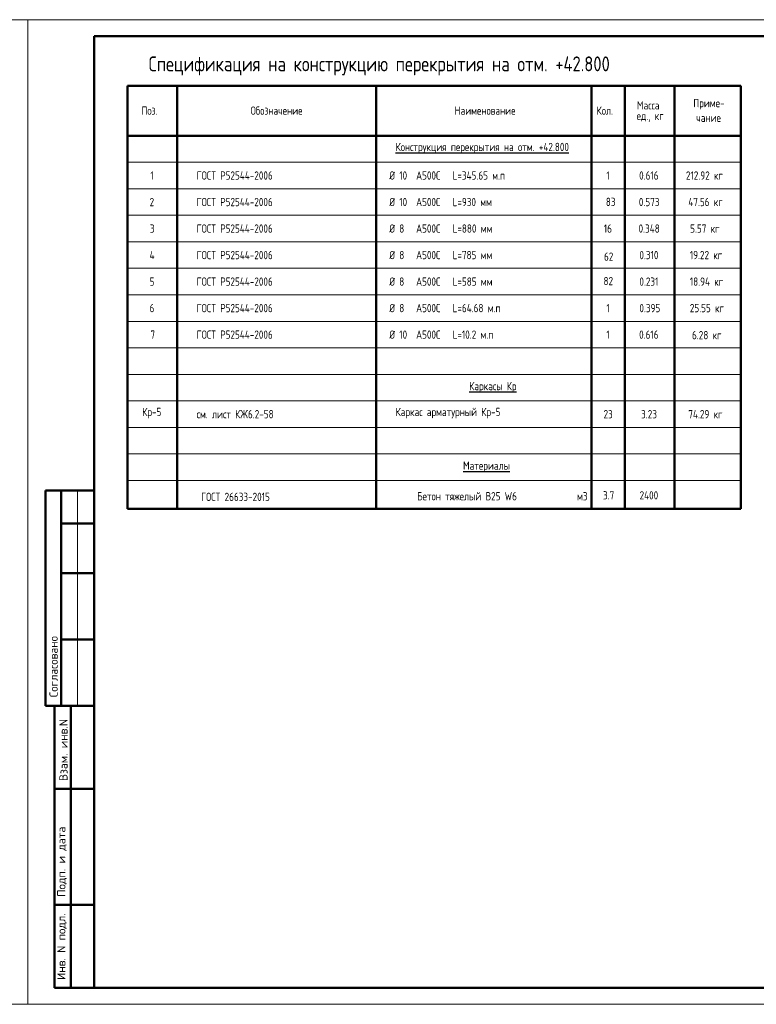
# Model space of a CAD drawing. Header units: millimetres. Extents: x 40580 to 1168286, y -220995 to 81020.
# Tile 410 of 419: x 1103422 to 1125633, y -128368 to -98668. Entities that reach past the tile are written whole.
import ezdxf

# ---------------------------------------------------------------- set-up
doc = ezdxf.new("R2010")
doc.units = ezdxf.units.MM
doc.layers.add('Standard', color=7, linetype='Continuous', lineweight=25)
doc.styles.add('GOST 2.304', font='isocpeur.ttf', dxfattribs={"width": 0.8})
doc.styles.add('GOST 2.304-81', font='txt')
doc.styles.add('ISOCPEUR', font='isocpeur.ttf')

msp = doc.modelspace()

# ---------------------------------------------------------------- linework, layer by layer
at = {"layer": 'Standard', "color": 7, "linetype": 'Continuous', "lineweight": 50, "transparency": 33554687}
for p, q in [((1106668.3, -100668.4), (1125168.3, -100668.4)), ((1106668.3, -113418.4), (1106668.3, -100668.4)), ((1108168.3, -100668.4), (1108168.3, -113418.4)), ((1114168.3, -100668.4), (1114168.3, -113418.4)), ((1120668.3, -100668.4), (1120668.3, -113418.4)), ((1121668.3, -100668.4), (1121668.3, -113418.4)), ((1123168.3, -100668.4), (1123168.3, -113418.4)), ((1125168.3, -100668.4), (1125168.3, -113418.4)), ((1106668.3, -102168.4), (1125168.3, -102168.4)), ((1105668.3, -112868.4), (1104195.1, -112868.4)), ((1104195.1, -112868.4), (1104195.1, -119368.4)), ((1104195.1, -112868.4), (1104195.1, -119368.4)), ((1104668.3, -112868.4), (1104668.3, -119368.4)), ((1106668.3, -113418.4), (1125168.3, -113418.4)), ((1105668.3, -113868.4), (1104668.3, -113868.4)), ((1105668.3, -115368.4), (1104668.3, -115368.4)), ((1105668.3, -117368.4), (1104668.3, -117368.4)), ((1104195.1, -119368.4), (1105668.3, -119368.4)), ((1104468.3, -127868.4), (1104468.3, -119368.4)), ((1104468.3, -127868.4), (1104468.3, -119368.4)), ((1104968.3, -127868.4), (1104968.3, -119368.4)), ((1104468.3, -121868.4), (1105668.3, -121868.4)), ((1104468.3, -125368.4), (1105668.3, -125368.4)), ((1105668.3, -127868.4), (1104468.3, -127868.4))]:
    msp.add_line(p, q, dxfattribs=at)
at = {"layer": 'Standard', "color": 7, "linetype": 'Continuous', "lineweight": 13, "transparency": 33554687}
for p, q in [((1106668.3, -102968.4), (1125168.3, -102968.4)), ((1106668.3, -102968.4), (1106668.3, -103768.4)), ((1125168.3, -102968.4), (1106668.3, -102968.4)), ((1108168.3, -102968.4), (1108168.3, -103768.4)), ((1114168.3, -102968.4), (1114168.3, -103768.4)), ((1120668.3, -102968.4), (1120668.3, -103768.4)), ((1121668.3, -102968.4), (1121668.3, -103768.4)), ((1123168.3, -102968.4), (1123168.3, -103768.4)), ((1125168.3, -102968.4), (1125168.3, -103768.4)), ((1106668.3, -103768.4), (1125168.3, -103768.4)), ((1125168.3, -103768.4), (1106668.3, -103768.4)), ((1106668.3, -103768.4), (1106668.3, -104568.4)), ((1108168.3, -103768.4), (1108168.3, -104568.4)), ((1114168.3, -103768.4), (1114168.3, -104568.4)), ((1120668.3, -103768.4), (1120668.3, -104568.4)), ((1121668.3, -103768.4), (1121668.3, -104568.4)), ((1123168.3, -103768.4), (1123168.3, -104568.4)), ((1125168.3, -103768.4), (1125168.3, -104568.4)), ((1106668.3, -104568.4), (1125168.3, -104568.4)), ((1125168.3, -104568.4), (1106668.3, -104568.4)), ((1106668.3, -104568.4), (1106668.3, -105368.4)), ((1108168.3, -104568.4), (1108168.3, -105368.4)), ((1114168.3, -104568.4), (1114168.3, -105368.4)), ((1120668.3, -104568.4), (1120668.3, -105368.4)), ((1121668.3, -104568.4), (1121668.3, -105368.4)), ((1123168.3, -104568.4), (1123168.3, -105368.4)), ((1125168.3, -104568.4), (1125168.3, -105368.4)), ((1106668.3, -105368.4), (1125168.3, -105368.4)), ((1125168.3, -105368.4), (1106668.3, -105368.4)), ((1106668.3, -105368.4), (1106668.3, -106168.4)), ((1108168.3, -105368.4), (1108168.3, -106168.4)), ((1114168.3, -105368.4), (1114168.3, -106168.4)), ((1120668.3, -105368.4), (1120668.3, -106168.4)), ((1121668.3, -105368.4), (1121668.3, -106168.4)), ((1123168.3, -105368.4), (1123168.3, -106168.4)), ((1125168.3, -105368.4), (1125168.3, -106168.4)), ((1106668.3, -106168.4), (1125168.3, -106168.4)), ((1125168.3, -106168.4), (1106668.3, -106168.4)), ((1106668.3, -106168.4), (1106668.3, -106968.4)), ((1108168.3, -106168.4), (1108168.3, -106968.4)), ((1114168.3, -106168.4), (1114168.3, -106968.4)), ((1120668.3, -106168.4), (1120668.3, -106968.4)), ((1121668.3, -106168.4), (1121668.3, -106968.4)), ((1123168.3, -106168.4), (1123168.3, -106968.4)), ((1125168.3, -106168.4), (1125168.3, -106968.4)), ((1106668.3, -106968.4), (1125168.3, -106968.4)), ((1125168.3, -106968.4), (1106668.3, -106968.4)), ((1106668.3, -107768.4), (1125168.3, -107768.4)), ((1125168.3, -107768.4), (1106668.3, -107768.4)), ((1106668.3, -108568.4), (1125168.3, -108568.4)), ((1125168.3, -108568.4), (1106668.3, -108568.4)), ((1106668.3, -109368.4), (1125168.3, -109368.4)), ((1106668.3, -110168.4), (1125168.3, -110168.4)), ((1106668.3, -110968.4), (1125168.3, -110968.4)), ((1106668.3, -111768.4), (1125168.3, -111768.4)), ((1106668.3, -112568.4), (1125168.3, -112568.4)), ((1105168.3, -112868.4), (1105168.3, -119368.4))]:
    msp.add_line(p, q, dxfattribs=at)
for points in [[(1082668.3, -128368.4), (1103668.3, -128368.4), (1103668.3, -98668.4), (1082668.3, -98668.4), (1082668.3, -128368.4)], [(1103668.3, -128368.4), (1145668.3, -128368.4), (1145668.3, -98668.4), (1103668.3, -98668.4), (1103668.3, -128368.4)]]:
    msp.add_lwpolyline(points, close=True, dxfattribs=at)
at = {"layer": 'Standard', "color": 7, "linetype": 'Continuous', "lineweight": 50, "transparency": 33554687}
msp.add_lwpolyline([(1105668.3, -99168.4), (1145168.3, -99168.4), (1145168.3, -127868.4), (1105668.3, -127868.4), (1105668.3, -99168.4)], close=True, dxfattribs=at)

# ---------------------------------------------------------------- texts
at = {"layer": 'Standard', "color": 7, "linetype": 'Continuous', "lineweight": 50, "transparency": 33554687, "insert": (1107310.7, -100348.5), "char_height": 450, "width": 13942.621, "attachment_point": 7, "style": 'GOST 2.304-81'}
msp.add_mtext('Спецификация\\~на\\~конструкцию\\~перекрытия\\~на\\~отм.\\~+42.800', dxfattribs=at)
at = {"layer": 'Standard', "color": 7, "linetype": 'Continuous', "lineweight": 25, "transparency": 33554687, "attachment_point": 7}
for s, insert, char_height, width, style in [('Поз.', (1107094.2, -101536.2), 250, 613.446, 'GOST 2.304'), ('Обозначение', (1110385, -101536.2), 250, 1697.278, 'GOST 2.304'), ('Наименование', (1116537.6, -101536.2), 250, 1866.052, 'GOST 2.304'), ('Кол.', (1120818.2, -101536.2), 250, 622.388, 'GOST 2.304'), ('Масса', (1122034.9, -101377.2), 250, 888.965, 'GOST 2.304'), ('Приме-', (1123734.5, -101377.2), 250, 1013.226, 'GOST 2.304'), ('ед.,\\~кг', (1122024.5, -101752.2), 250, 906.665, 'GOST 2.304'), ('чание', (1123822, -101752.2), 250, 835.693, 'GOST 2.304'), ('{\\LКонструкция\\~перекрытия\\~на\\~отм.\\~+42.800}', (1114757.9, -102700.5), 250, 5454.169, 'GOST 2.304'), ('1', (1107364.1, -103493.4), 250, 231.561, 'GOST 2.304'), ('ГОСТ\\~Р52544-2006', (1108758.3, -103493.4), 250, 2540.601, 'GOST 2.304'), ('Ø', (1114568.3, -103493.4), 250, 288.007, 'GOST 2.304'), ('10', (1114867.2, -103493.4), 250, 391.394, 'GOST 2.304'), ('А500С', (1115375.1, -103493.4), 250, 906.482, 'GOST 2.304'), ('L=345.65\\~м.п', (1116475.8, -103493.4), 250, 1847.614, 'GOST 2.304'), ('1', (1121114.1, -103493.4), 250, 231.555, 'GOST 2.304'), ('0.616', (1122099.5, -103493.4), 250, 764.343, 'GOST 2.304'), ('212.92\\~кг', (1123512, -103493.4), 250, 1439.459, 'GOST 2.304'), ('ГОСТ\\~Р52544-2006', (1108758.3, -104293.4), 250, 2540.601, 'GOST 2.304'), ('L=930\\~мм', (1116475.8, -104293.4), 250, 1261.548, 'GOST 2.304'), ('47.56\\~кг', (1123582.9, -104293.4), 250, 1297.314, 'GOST 2.304'), ('2', (1107339.1, -104293.4), 250, 284.839, 'GOST 2.304'), ('Ø', (1114568.3, -104293.4), 250, 288.007, 'GOST 2.304'), ('10', (1114867.2, -104293.4), 250, 391.394, 'GOST 2.304'), ('А500С', (1115375.1, -104293.4), 250, 906.482, 'GOST 2.304'), ('83', (1121095.3, -104288.2), 250, 586.816, 'GOST 2.304'), ('0.573', (1122091.2, -104293.4), 250, 782.22, 'GOST 2.304'), ('3', (1107347.5, -105093.4), 250, 267.139, 'GOST 2.304'), ('ГОСТ\\~Р52544-2006', (1108758.3, -105093.4), 250, 2540.601, 'GOST 2.304'), ('Ø', (1114568.3, -105093.4), 250, 288.007, 'GOST 2.304'), ('8', (1114867.2, -105093.4), 250, 284.839, 'GOST 2.304'), ('А500С', (1115375.1, -105093.4), 250, 906.482, 'GOST 2.304'), ('L=880\\~мм', (1116475.8, -105093.4), 250, 1279.248, 'GOST 2.304'), ('16', (1121034.9, -105093.4), 250, 391.4, 'GOST 2.304'), ('0.348', (1122082.9, -105093.4), 250, 799.927, 'GOST 2.304'), ('5.57\\~кг', (1123637, -105093.4), 250, 1190.765, 'GOST 2.304'), ('4', (1107339.1, -105893.4), 250, 284.839, 'GOST 2.304'), ('ГОСТ\\~Р52544-2006', (1108758.3, -105893.4), 250, 2540.601, 'GOST 2.304'), ('Ø', (1114568.3, -105893.4), 250, 288.007, 'GOST 2.304'), ('8', (1114867.2, -105893.4), 250, 284.839, 'GOST 2.304'), ('А500С', (1115375.1, -105893.4), 250, 906.482, 'GOST 2.304'), ('L=785\\~мм', (1116475.8, -105893.4), 250, 1261.548, 'GOST 2.304'), ('62', (1121040.4, -105940.2), 250, 604.51, 'GOST 2.304'), ('0.310', (1122107.9, -105893.4), 250, 746.643, 'GOST 2.304'), ('19.22\\~кг', (1123628.7, -105893.4), 250, 1208.453, 'GOST 2.304'), ('5', (1107339.1, -106693.4), 250, 284.839, 'GOST 2.304'), ('ГОСТ\\~Р52544-2006', (1108758.3, -106693.4), 250, 2540.601, 'GOST 2.304'), ('Ø', (1114568.3, -106693.4), 250, 288.007, 'GOST 2.304'), ('8', (1114867.2, -106693.4), 250, 284.839, 'GOST 2.304'), ('А500С', (1115375.1, -106693.4), 250, 906.482, 'GOST 2.304'), ('L=585\\~мм', (1116475.8, -106693.4), 250, 1261.548, 'GOST 2.304'), ('82', (1121025.6, -106677.6), 250, 604.51, 'GOST 2.304'), ('0.231', (1122107.9, -106693.4), 250, 746.643, 'GOST 2.304'), ('18.94\\~кг', (1123628.7, -106693.4), 250, 1208.453, 'GOST 2.304'), ('6', (1107339.1, -107493.4), 250, 284.839, 'GOST 2.304'), ('ГОСТ\\~Р52544-2006', (1108758.3, -107493.4), 250, 2540.601, 'GOST 2.304'), ('Ø', (1114568.3, -107493.4), 250, 288.007, 'GOST 2.304'), ('8', (1114867.2, -107493.4), 250, 284.839, 'GOST 2.304'), ('А500С', (1115375.1, -107493.4), 250, 906.482, 'GOST 2.304'), ('L=64.68\\~м.п', (1116475.8, -107493.4), 250, 1847.614, 'GOST 2.304'), ('1', (1121114.1, -107493.4), 250, 231.555, 'GOST 2.304'), ('0.395', (1122107.9, -107493.4), 250, 746.643, 'GOST 2.304'), ('25.55\\~кг', (1123628.7, -107493.4), 250, 1208.453, 'GOST 2.304'), ('7', (1107364.1, -108293.4), 250, 231.561, 'GOST 2.304'), ('ГОСТ\\~Р52544-2006', (1108758.3, -108293.4), 250, 2540.601, 'GOST 2.304'), ('Ø', (1114568.3, -108293.4), 250, 288.007, 'GOST 2.304'), ('10', (1114867.2, -108293.4), 250, 391.394, 'GOST 2.304'), ('А500С', (1115375.1, -108293.4), 250, 906.482, 'GOST 2.304'), ('L=10.2\\~м.п', (1116475.8, -108293.4), 250, 1847.614, 'GOST 2.304'), ('1', (1121114.1, -108293.4), 250, 231.555, 'GOST 2.304'), ('0.616', (1122099.5, -108293.4), 250, 764.343, 'GOST 2.304'), ('6.28\\~кг', (1123694.3, -108309.1), 250, 1439.459, 'GOST 2.304'), ('{\\LКаркасы\\~Кр}', (1116978.4, -109912.8), 250, 1563.892, 'GOST 2.304'), ('Кр-5', (1107118.3, -110693.4), 250, 711.255, 'GOST 2.304'), ('см.\\~лист\\~КЖ6.2-58', (1108758.3, -110693.4), 250, 2487.518, 'GOST 2.304'), ('Каркас\\~арматурный\\~Кр-5', (1114758.3, -110693.4), 250, 3304.95, 'GOST 2.304'), ('23', (1121026.6, -110693.4), 250, 444.678, 'GOST 2.304'), ('3.23', (1122160, -110693.4), 250, 622.388, 'GOST 2.304'), ('74.29\\~кг', (1123582.9, -110693.4), 250, 1315.021, 'GOST 2.304'), ('{\\LМатериалы}', (1116790.9, -112312.8), 250, 1528.503, 'GOST 2.304'), ('ГОСТ\\~26633-2015', (1108892, -113186.2), 250, 2309.802, 'GOST 2.304'), ('Бетон\\~тяжелый\\~В25\\~W6', (1115406.9, -113167.2), 250, 3198.016, 'GOST 2.304'), ('м3', (1120227.4, -113167.2), 250, 426.984, 'GOST 2.304'), ('3.7', (1121009.7, -113140.5), 250, 657.782, 'GOST 2.304'), ('2400', (1122113.6, -113140.5), 250, 764.349, 'GOST 2.304'), ('Московская\\~область,\\~городской\\~округ\\~Звенигород,\\~район\\~', (1093172.3, -124201.5), 270, 8136.208, 'GOST 2.304-81')]:
    msp.add_mtext(s, dxfattribs=dict(at, insert=insert, char_height=char_height, width=width, style=style))
at = {"layer": 'Standard', "color": 7, "linetype": 'Continuous', "lineweight": 50, "transparency": 33554687, "char_height": 250, "attachment_point": 7, "rotation": 90, "style": 'ISOCPEUR'}
for s, insert, width in [('\\A1;{\\fISOCPEUR|i0|b0;\\H250.000000;\\W1.000000;\\C7;Согласовано}\\P', (1104568.3, -119107), 2071.875), ('\\A1;{\\fISOCPEUR|i0|b0;\\H250.000000;\\W1.000000;\\C7;Взам. инв.N}\\P', (1104866.2, -121632.6), 1909.099), ('\\A1;{\\fISOCPEUR|i0|b0;\\H250.000000;\\W1.000000;\\C7;Подп. и дата}\\P', (1104842.6, -125126.3), 2197.059), ('\\A1;{\\fISOCPEUR|i0|b0;\\H250.000000;\\W1.000000;\\C7;Инв. N подл.}\\P', (1104842.6, -127634.4), 2021.795)]:
    msp.add_mtext(s, dxfattribs=dict(at, insert=insert, width=width))

doc.saveas('drawing.dxf')
